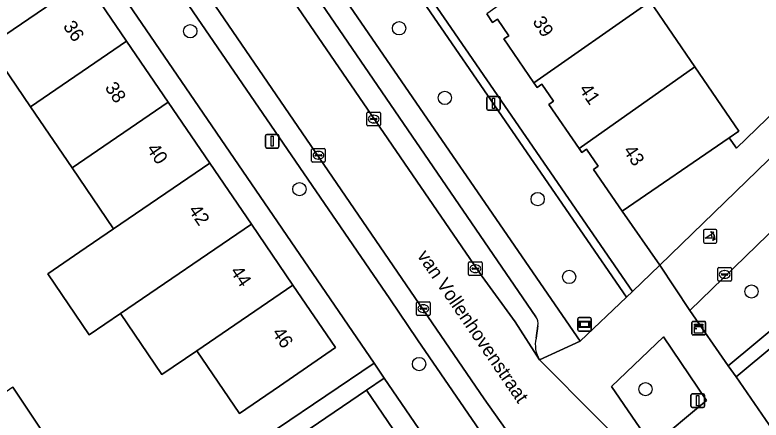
# Model space of a CAD drawing. Extents: x 157445 to 158888, y 383061 to 384688.
# Drawn here: x 158256.4 to 158311.3, y 383854 to 383883.8 of the extents above; entities that cross this region are included whole.
import ezdxf

# ---------------------------------------------------------------- set-up
doc = ezdxf.new("R2010")
doc.units = 0
for name, color, linetype in [('IMGEO_Boom', 7, 'Continuous'), ('IMGEO_Erf', 7, 'Continuous'), ('IMGEO_Groenvoorziening', 7, 'Continuous'), ('IMGEO_Haag', 7, 'Continuous'), ('IMGEO_Hek', 7, 'Continuous'), ('IMGEO_Kast', 7, 'Continuous'), ('IMGEO_Kolk', 7, 'Continuous'), ('IMGEO_Lichtmast', 7, 'Continuous'), ('IMGEO_Muur', 7, 'Continuous'), ('IMGEO_Openbare_ruimte_label', 7, 'Continuous'), ('IMGEO_Pand', 7, 'Continuous'), ('IMGEO_Pand_nummerreeks', 7, 'Continuous'), ('IMGEO_Parkeervlak_open', 7, 'Continuous'), ('IMGEO_Poller', 7, 'Continuous'), ('IMGEO_Rijbaan_lokaal_open', 7, 'Continuous'), ('IMGEO_Straatnaambord', 7, 'Continuous'), ('IMGEO_Voetpad_open', 7, 'Continuous')]:
    doc.layers.add(name, color=color, linetype=linetype)

msp = doc.modelspace()

# ---------------------------------------------------------------- linework, layer by layer
at = {"layer": 'IMGEO_Boom'}
for centre in [(158284.662, 383882.783), (158269.306, 383882.569), (158288.028, 383877.669), (158277.335, 383870.963), (158294.86, 383870.231), (158297.174, 383864.511), (158310.589, 383863.441), (158286.137, 383858.114), (158302.793, 383856.269)]:
    msp.add_circle(centre, 0.489, dxfattribs=at)
at = {"layer": 'IMGEO_Erf'}
for points in [[(158291.136, 383917.275), (158284.22, 383910.566), (158285.12, 383909.66), (158285.764, 383910.106), (158289.121, 383905.205), (158292.626, 383900.09), (158296.13, 383894.975), (158299.634, 383889.86), (158303.139, 383884.744), (158306.417, 383879.958), (158309.66, 383875.226), (158308.934, 383874.728), (158309.482, 383873.966), (158316.153, 383880.427)], [(158261.51, 383843.785), (158282.821, 383858.177), (158250.603, 383905.26)], [(158255.454, 383895.281), (158258.512, 383890.8), (158261.569, 383886.32), (158264.626, 383881.84), (158267.683, 383877.36), (158270.74, 383872.88), (158273.798, 383868.399), (158276.855, 383863.919), (158279.995, 383859.317), (158275.865, 383856.499), (158272.921, 383854.49), (158269.781, 383859.092), (158267.224, 383857.347), (158264.167, 383861.827), (158261.875, 383860.263), (158258.817, 383864.744), (158261.188, 383866.362), (158263.666, 383868.053), (158260.609, 383872.533), (158257.552, 383877.012), (158254.495, 383881.493)], [(158256.249, 383856.407), (158258.471, 383853.116)]]:
    msp.add_lwpolyline(points, dxfattribs=at)
msp.add_lwpolyline([(158283.568, 383857.085), (158282.267, 383856.195), (158285.41, 383851.588), (158288.472, 383847.102), (158291.533, 383842.616), (158294.594, 383838.13), (158297.655, 383833.643), (158300.716, 383829.158), (158303.777, 383824.672), (158306.839, 383820.185), (158309.9, 383815.699), (158313.044, 383811.091), (158314.406, 383812.02)], close=True, dxfattribs=at)
at = {"layer": 'IMGEO_Groenvoorziening'}
for points in [[(158366.371, 383904.255), (158370.782, 383908.519), (158375.41, 383912.993), (158379.874, 383917.308), (158384.198, 383921.492), (158388.917, 383926.053), (158393.304, 383930.292), (158397.703, 383934.543), (158398.085, 383934.148), (158400.016, 383936.01), (158399.63, 383936.408), (158399.994, 383936.761), (158397.226, 383939.671), (158406.446, 383951.327), (158402.592, 383955.381), (158349.461, 383904.125), (158306.048, 383862.049), (158308.876, 383857.993), (158347.383, 383890.001), (158349.275, 383887.725), (158353.164, 383891.487), (158357.56, 383895.739), (158362.047, 383900.08)], [(158347.253, 383888.593), (158348.554, 383887.028), (158349.275, 383887.725), (158347.383, 383890.001), (158308.876, 383857.993), (158309.45, 383857.17)], [(158301.823, 383863.44), (158284.845, 383888.127), (158284.352, 383887.785), (158301.383, 383863.021)], [(158280.55, 383885.149), (158297.986, 383859.788), (158301.383, 383863.021), (158284.352, 383887.785)], [(158307.272, 383855.424), (158304.118, 383860.123), (158300.278, 383856.452), (158303.269, 383852.101)]]:
    msp.add_lwpolyline(points, close=True, dxfattribs=at)
at = {"layer": 'IMGEO_Haag'}
msp.add_lwpolyline([(158347.253, 383888.593), (158348.554, 383887.028), (158349.275, 383887.725), (158347.383, 383890.001), (158308.876, 383857.993), (158309.45, 383857.17)], close=True, dxfattribs=at)
at = {"layer": 'IMGEO_Hek'}
msp.add_lwpolyline([(158309.482, 383873.966), (158308.934, 383874.728)], dxfattribs=at)
at = {"layer": 'IMGEO_Kast'}
for p, q in [((158306.284, 383861.25), (158307.125, 383861.25)), ((158307.125, 383861.25), (158306.284, 383861.25)), ((158306.209, 383860.325), (158306.209, 383861.166)), ((158306.209, 383861.166), (158306.209, 383860.325)), ((158307.209, 383861.175), (158307.209, 383860.334)), ((158307.209, 383860.334), (158307.209, 383861.175)), ((158307.134, 383860.25), (158306.293, 383860.25)), ((158306.293, 383860.25), (158307.134, 383860.25))]:
    msp.add_line(p, q, dxfattribs=at)
for points in [[(158306.404, 383861.04), (158307.004, 383861.04), (158307.004, 383860.955), (158306.404, 383860.955), (158306.404, 383861.04)], [(158306.404, 383860.865), (158307.004, 383860.865), (158307.004, 383860.376), (158306.404, 383860.376), (158306.404, 383860.865)]]:
    msp.add_lwpolyline(points, dxfattribs=at)
msp.add_circle((158306.488, 383860.714), 0.0377, dxfattribs=at)
for centre, start, end in [((158306.287, 383861.172), 92.4484, 184.2845), ((158306.287, 383861.172), 92.4484, 184.2845), ((158307.131, 383861.172), 2.4484, 94.2845), ((158307.131, 383861.172), 2.4484, 94.2845), ((158306.287, 383860.328), 182.4484, 274.2845), ((158306.287, 383860.328), 182.4484, 274.2845), ((158307.131, 383860.328), 272.4484, 4.2845), ((158307.131, 383860.328), 272.4484, 4.2845)]:
    msp.add_arc(centre, 0.0779, start, end, dxfattribs=at)
at = {"layer": 'IMGEO_Kolk'}
for p, q in [((158282.368, 383876.617), (158283.22, 383876.617)), ((158282.293, 383875.691), (158282.293, 383876.543)), ((158282.552, 383876.111), (158282.552, 383876.123)), ((158282.99, 383876.074), (158282.592, 383876.074)), ((158282.595, 383876.16), (158282.993, 383876.16)), ((158282.781, 383876.397), (158282.806, 383876.397)), ((158283.036, 383876.123), (158283.036, 383876.111)), ((158283.294, 383876.543), (158283.294, 383875.691)), ((158283.22, 383875.617), (158282.368, 383875.617)), ((158282.804, 383875.837), (158282.779, 383875.837)), ((158278.235, 383873.028), (158278.235, 383873.88)), ((158278.31, 383873.954), (158279.162, 383873.954)), ((158279.236, 383873.88), (158279.236, 383873.028)), ((158278.494, 383873.448), (158278.494, 383873.46)), ((158278.932, 383873.411), (158278.534, 383873.411)), ((158278.537, 383873.497), (158278.935, 383873.497)), ((158278.723, 383873.734), (158278.748, 383873.734)), ((158278.978, 383873.46), (158278.978, 383873.448)), ((158279.162, 383872.954), (158278.31, 383872.954)), ((158278.746, 383873.174), (158278.721, 383873.174)), ((158289.851, 383865.62), (158290.703, 383865.62)), ((158289.776, 383864.694), (158289.776, 383865.546)), ((158290.035, 383865.114), (158290.035, 383865.126)), ((158290.473, 383865.077), (158290.075, 383865.077)), ((158290.078, 383865.163), (158290.476, 383865.163)), ((158290.264, 383865.4), (158290.289, 383865.4)), ((158290.519, 383865.126), (158290.519, 383865.114)), ((158290.777, 383865.546), (158290.777, 383864.694)), ((158308.111, 383864.272), (158308.111, 383865.124)), ((158308.186, 383865.198), (158309.038, 383865.198)), ((158309.112, 383865.124), (158309.112, 383864.272)), ((158290.703, 383864.62), (158289.851, 383864.62)), ((158290.287, 383864.84), (158290.262, 383864.84)), ((158308.37, 383864.692), (158308.37, 383864.704)), ((158308.808, 383864.655), (158308.41, 383864.655)), ((158308.413, 383864.741), (158308.811, 383864.741)), ((158308.599, 383864.978), (158308.624, 383864.978)), ((158308.854, 383864.704), (158308.854, 383864.692)), ((158309.038, 383864.198), (158308.186, 383864.198)), ((158308.622, 383864.418), (158308.597, 383864.418)), ((158285.951, 383861.757), (158285.951, 383862.609)), ((158286.026, 383862.683), (158286.878, 383862.683)), ((158286.439, 383862.463), (158286.464, 383862.463)), ((158286.952, 383862.609), (158286.952, 383861.757)), ((158286.21, 383862.177), (158286.21, 383862.189)), ((158286.648, 383862.14), (158286.25, 383862.14)), ((158286.253, 383862.226), (158286.651, 383862.226)), ((158286.462, 383861.903), (158286.437, 383861.903)), ((158286.694, 383862.189), (158286.694, 383862.177)), ((158286.878, 383861.683), (158286.026, 383861.683))]:
    msp.add_line(p, q, dxfattribs=at)
for points in [[(158282.368, 383876.617), (158283.22, 383876.617)], [(158282.293, 383875.691), (158282.293, 383876.543)], [(158283.294, 383876.543), (158283.294, 383875.691)], [(158283.22, 383875.617), (158282.368, 383875.617)], [(158278.235, 383873.028), (158278.235, 383873.88)], [(158278.31, 383873.954), (158279.162, 383873.954)], [(158279.236, 383873.88), (158279.236, 383873.028)], [(158279.162, 383872.954), (158278.31, 383872.954)], [(158289.851, 383865.62), (158290.703, 383865.62)], [(158289.776, 383864.694), (158289.776, 383865.546)], [(158290.777, 383865.546), (158290.777, 383864.694)], [(158308.111, 383864.272), (158308.111, 383865.124)], [(158308.186, 383865.198), (158309.038, 383865.198)], [(158309.112, 383865.124), (158309.112, 383864.272)], [(158290.703, 383864.62), (158289.851, 383864.62)], [(158309.038, 383864.198), (158308.186, 383864.198)], [(158285.951, 383861.757), (158285.951, 383862.609)], [(158286.026, 383862.683), (158286.878, 383862.683)], [(158286.952, 383862.609), (158286.952, 383861.757)], [(158286.878, 383861.683), (158286.026, 383861.683)]]:
    msp.add_lwpolyline(points, dxfattribs=at)
for centre, radius, start, end in [((158282.37, 383876.541), 0.0765, 91.552, 178.448), ((158282.37, 383876.541), 0.0765, 91.552, 178.448), ((158283.218, 383876.541), 0.0765, 1.552, 88.448), ((158283.218, 383876.541), 0.0765, 1.552, 88.448), ((158282.592, 383876.12), 0.0403, 85.8775, 175.7526), ((158282.589, 383876.11), 0.0366, 178.938, 274.7102), ((158282.993, 383876.117), 0.043, 264.8664, 352.4533), ((158282.997, 383876.122), 0.0386, 1.7309, 96.639), ((158282.37, 383875.693), 0.0765, 181.552, 268.448), ((158282.37, 383875.693), 0.0765, 181.552, 268.448), ((158283.218, 383875.693), 0.0765, 271.552, 358.448), ((158283.218, 383875.693), 0.0765, 271.552, 358.448), ((158278.312, 383873.878), 0.0765, 91.552, 178.448), ((158278.312, 383873.878), 0.0765, 91.552, 178.448), ((158279.16, 383873.878), 0.0765, 1.552, 88.448), ((158279.16, 383873.878), 0.0765, 1.552, 88.448), ((158278.534, 383873.457), 0.0403, 85.8775, 175.7526), ((158278.531, 383873.447), 0.0366, 178.938, 274.7102), ((158278.935, 383873.454), 0.043, 264.8664, 352.4533), ((158278.939, 383873.459), 0.0386, 1.7309, 96.639), ((158278.312, 383873.03), 0.0765, 181.552, 268.448), ((158278.312, 383873.03), 0.0765, 181.552, 268.448), ((158279.16, 383873.03), 0.0765, 271.552, 358.448), ((158279.16, 383873.03), 0.0765, 271.552, 358.448), ((158289.853, 383865.544), 0.0765, 91.552, 178.448), ((158289.853, 383865.544), 0.0765, 91.552, 178.448), ((158290.701, 383865.544), 0.0765, 1.552, 88.448), ((158290.701, 383865.544), 0.0765, 1.552, 88.448), ((158290.075, 383865.123), 0.0403, 85.8775, 175.7526), ((158290.072, 383865.113), 0.0366, 178.938, 274.7102), ((158290.476, 383865.12), 0.043, 264.8664, 352.4533), ((158290.48, 383865.125), 0.0386, 1.7309, 96.639), ((158308.188, 383865.122), 0.0765, 91.552, 178.448), ((158308.188, 383865.122), 0.0765, 91.552, 178.448), ((158309.036, 383865.122), 0.0765, 1.552, 88.448), ((158309.036, 383865.122), 0.0765, 1.552, 88.448), ((158289.853, 383864.696), 0.0765, 181.552, 268.448), ((158289.853, 383864.696), 0.0765, 181.552, 268.448), ((158290.701, 383864.696), 0.0765, 271.552, 358.448), ((158290.701, 383864.696), 0.0765, 271.552, 358.448), ((158308.41, 383864.701), 0.0403, 85.8775, 175.7526), ((158308.407, 383864.691), 0.0366, 178.938, 274.7102), ((158308.811, 383864.698), 0.043, 264.8664, 352.4533), ((158308.815, 383864.703), 0.0386, 1.7309, 96.639), ((158308.188, 383864.274), 0.0765, 181.552, 268.448), ((158308.188, 383864.274), 0.0765, 181.552, 268.448), ((158309.036, 383864.274), 0.0765, 271.552, 358.448), ((158309.036, 383864.274), 0.0765, 271.552, 358.448), ((158286.028, 383862.607), 0.0765, 91.552, 178.448), ((158286.028, 383862.607), 0.0765, 91.552, 178.448), ((158286.876, 383862.607), 0.0765, 1.552, 88.448), ((158286.876, 383862.607), 0.0765, 1.552, 88.448), ((158286.25, 383862.186), 0.0403, 85.8775, 175.7526), ((158286.247, 383862.176), 0.0366, 178.938, 274.7102), ((158286.651, 383862.183), 0.043, 264.8664, 352.4533), ((158286.655, 383862.188), 0.0386, 1.7309, 96.639), ((158286.028, 383861.759), 0.0765, 181.552, 268.448), ((158286.028, 383861.759), 0.0765, 181.552, 268.448), ((158286.876, 383861.759), 0.0765, 271.552, 358.448), ((158286.876, 383861.759), 0.0765, 271.552, 358.448)]:
    msp.add_arc(centre, radius, start, end, dxfattribs=at)
for centre, major_axis, ratio, start_param, end_param in [((158282.78, 383876.117), (-0.387, 0.002), 0.722429, 4.712389, 7.853982), ((158282.805, 383876.117), (-0.39, 0.002), 0.717154, 1.570796, 4.712389), ((158278.722, 383873.454), (-0.387, 0.002), 0.722429, 4.712389, 7.853982), ((158278.747, 383873.454), (-0.39, 0.002), 0.717154, 1.570796, 4.712389), ((158290.263, 383865.12), (-0.387, 0.002), 0.722429, 4.712389, 7.853982), ((158290.288, 383865.12), (-0.39, 0.002), 0.717154, 1.570796, 4.712389), ((158308.598, 383864.698), (-0.387, 0.002), 0.722429, 4.712389, 7.853982), ((158308.623, 383864.698), (-0.39, 0.002), 0.717154, 1.570796, 4.712389), ((158286.438, 383862.183), (-0.387, 0.002), 0.722429, 4.712389, 7.853982), ((158286.463, 383862.183), (-0.39, 0.002), 0.717154, 1.570796, 4.712389)]:
    msp.add_ellipse(centre, major_axis=major_axis, ratio=ratio, start_param=start_param, end_param=end_param, dxfattribs=at)
at = {"layer": 'IMGEO_Lichtmast'}
for p, q in [((158291.222, 383877.774), (158292.012, 383877.774)), ((158292.012, 383877.774), (158291.222, 383877.774)), ((158291.122, 383876.874), (158291.122, 383877.674)), ((158291.122, 383877.674), (158291.122, 383876.874)), ((158292.112, 383877.674), (158292.112, 383876.874)), ((158292.112, 383876.874), (158292.112, 383877.674)), ((158292.012, 383876.774), (158291.222, 383876.774)), ((158291.222, 383876.774), (158292.012, 383876.774)), ((158274.93, 383874.988), (158275.72, 383874.988)), ((158275.72, 383874.988), (158274.93, 383874.988)), ((158274.83, 383874.088), (158274.83, 383874.888)), ((158274.83, 383874.888), (158274.83, 383874.088)), ((158275.82, 383874.888), (158275.82, 383874.088)), ((158275.82, 383874.088), (158275.82, 383874.888)), ((158275.72, 383873.988), (158274.93, 383873.988)), ((158274.93, 383873.988), (158275.72, 383873.988)), ((158306.134, 383855.024), (158306.134, 383855.824)), ((158306.134, 383855.824), (158306.134, 383855.024)), ((158306.234, 383855.924), (158307.024, 383855.924)), ((158307.024, 383855.924), (158306.234, 383855.924)), ((158307.124, 383855.824), (158307.124, 383855.024)), ((158307.124, 383855.024), (158307.124, 383855.824)), ((158307.024, 383854.924), (158306.234, 383854.924)), ((158306.234, 383854.924), (158307.024, 383854.924))]:
    msp.add_line(p, q, dxfattribs=at)
for points in [[(158291.542, 383877.649), (158291.692, 383877.649), (158291.692, 383876.899), (158291.542, 383876.899), (158291.542, 383877.649)], [(158275.25, 383874.863), (158275.4, 383874.863), (158275.4, 383874.113), (158275.25, 383874.113), (158275.25, 383874.863)], [(158306.554, 383855.799), (158306.704, 383855.799), (158306.704, 383855.049), (158306.554, 383855.049), (158306.554, 383855.799)]]:
    msp.add_lwpolyline(points, dxfattribs=at)
for centre, start, end in [((158291.222, 383877.674), 90, 180), ((158291.222, 383877.674), 90, 180), ((158292.012, 383877.674), 0, 90), ((158292.012, 383877.674), 360, 90), ((158291.222, 383876.874), 180, 270), ((158291.222, 383876.874), 180, 270), ((158292.012, 383876.874), 270, 0), ((158292.012, 383876.874), 270, 0), ((158274.93, 383874.888), 90, 180), ((158274.93, 383874.888), 90, 180), ((158275.72, 383874.888), 0, 90), ((158275.72, 383874.888), 360, 90), ((158274.93, 383874.088), 180, 270), ((158274.93, 383874.088), 180, 270), ((158275.72, 383874.088), 270, 0), ((158275.72, 383874.088), 270, 0), ((158306.234, 383855.824), 90, 180), ((158306.234, 383855.824), 90, 180), ((158307.024, 383855.824), 0, 90), ((158307.024, 383855.824), 360, 90), ((158306.234, 383855.024), 180, 270), ((158306.234, 383855.024), 180, 270), ((158307.024, 383855.024), 270, 0), ((158307.024, 383855.024), 270, 0)]:
    msp.add_arc(centre, 0.1, start, end, dxfattribs=at)
at = {"layer": 'IMGEO_Muur'}
msp.add_lwpolyline([(158316.153, 383880.427), (158309.482, 383873.966)], dxfattribs=at)
at = {"layer": 'IMGEO_Pand'}
for points in [[(158251.438, 383885.973), (158254.495, 383881.493), (158261.569, 383886.32), (158258.512, 383890.8)], [(158291.11, 383883.842), (158291.539, 383883.217), (158291.898, 383883.455), (158292.732, 383882.238), (158292.374, 383882), (158294.577, 383878.788), (158303.139, 383884.744), (158299.634, 383889.86)], [(158264.626, 383881.84), (158261.569, 383886.32), (158254.495, 383881.493), (158257.552, 383877.012)], [(158306.417, 383879.958), (158303.139, 383884.744), (158294.577, 383878.788), (158294.817, 383878.44), (158295.174, 383878.677), (158296.029, 383877.431), (158295.673, 383877.186), (158297.903, 383873.949)], [(158260.609, 383872.533), (158267.683, 383877.36), (158264.626, 383881.84), (158257.552, 383877.012)], [(158306.417, 383879.958), (158297.903, 383873.949), (158298.102, 383873.66), (158298.461, 383873.897), (158299.315, 383872.641), (158298.961, 383872.397), (158301.068, 383869.34), (158308.934, 383874.728), (158309.66, 383875.226)], [(158260.609, 383872.533), (158263.666, 383868.053), (158270.74, 383872.88), (158267.683, 383877.36)], [(158273.798, 383868.399), (158270.74, 383872.88), (158263.666, 383868.053), (158261.188, 383866.362), (158258.817, 383864.744), (158261.875, 383860.263), (158264.167, 383861.827)], [(158276.855, 383863.919), (158273.798, 383868.399), (158264.167, 383861.827), (158267.224, 383857.347), (158269.781, 383859.092)], [(158269.781, 383859.092), (158272.921, 383854.49), (158275.865, 383856.499), (158279.995, 383859.317), (158276.855, 383863.919)], [(158256.249, 383856.407), (158254.015, 383854.882), (158256.237, 383851.592), (158258.471, 383853.116)], [(158278.293, 383846.731), (158285.41, 383851.588), (158282.267, 383856.195), (158278.137, 383853.377), (158275.149, 383851.338)]]:
    msp.add_lwpolyline(points, close=True, dxfattribs=at)
at = {"layer": 'IMGEO_Parkeervlak_open'}
for points in [[(158317.136, 383817.278), (158294.957, 383849.841), (158290.926, 383855.558), (158266.381, 383891.427), (158256.656, 383905.574)], [(158256.861, 383902.472), (158283.979, 383862.899), (158286.012, 383859.903), (158308.868, 383826.633), (158314.179, 383818.673), (158314.799, 383818.227), (158315.648, 383818.052)], [(158270.586, 383893.988), (158290.787, 383864.545), (158293.208, 383861.205), (158295.004, 383858.427)], [(158294.736, 383861.594), (158273.343, 383892.808)], [(158294.741, 383860.006), (158294.878, 383860.929)]]:
    msp.add_lwpolyline(points, dxfattribs=at)
for centre, radius, start, end in [((158294.118, 383861.114), 0.782, 346.2854, 37.8217), ((158296.722, 383859.525), 2.039, 166.3436, 212.5693)]:
    msp.add_arc(centre, radius, start, end, dxfattribs=at)
at = {"layer": 'IMGEO_Poller'}
for p, q in [((158307.052, 383867.907), (158307.052, 383867.1)), ((158307.052, 383867.907), (158307.052, 383867.1)), ((158307.954, 383868.002), (158307.146, 383868.002)), ((158307.954, 383868.002), (158307.146, 383868.002)), ((158308.048, 383867.1), (158308.048, 383867.907)), ((158308.048, 383867.1), (158308.048, 383867.907)), ((158307.146, 383867.005), (158307.954, 383867.005)), ((158307.146, 383867.005), (158307.954, 383867.005))]:
    msp.add_line(p, q, dxfattribs=at)
for points in [[(158307.731, 383867.731), (158307.719, 383867.658), (158307.594, 383867.863)], [(158307.594, 383867.863), (158307.825, 383867.797), (158307.754, 383867.765)], [(158307.687, 383867.358), (158307.174, 383867.358), (158307.604, 383867.633)], [(158307.747, 383867.186), (158307.813, 383867.417), (158307.843, 383867.349)], [(158307.879, 383867.322), (158307.951, 383867.311), (158307.747, 383867.186)]]:
    msp.add_lwpolyline(points, dxfattribs=at)
for centre, radius, start, end in [((158307.146, 383867.907), 0.0946, 90, 180), ((158307.146, 383867.907), 0.0946, 90, 180), ((158307.954, 383867.907), 0.0946, 0, 90), ((158307.954, 383867.907), 0.0946, 0, 90), ((158307.359, 383867.408), 0.332, 351.3247, 42.4854), ((158307.373, 383867.418), 0.476, 351.7527, 41.1691), ((158307.373, 383867.418), 0.516, 349.3569, 42.2912), ((158307.146, 383867.1), 0.0946, 180, 270), ((158307.146, 383867.1), 0.0946, 180, 270), ((158307.954, 383867.1), 0.0946, 270, 0), ((158307.954, 383867.1), 0.0946, 270, 0)]:
    msp.add_arc(centre, radius, start, end, dxfattribs=at)
at = {"layer": 'IMGEO_Rijbaan_lokaal_open'}
for points in [[(158315.651, 383831.074), (158305.913, 383845.281), (158302.281, 383850.584), (158301.122, 383852.309), (158299.238, 383854.158), (158295.004, 383858.427), (158293.208, 383861.205), (158290.787, 383864.545), (158270.586, 383893.988), (158270.461, 383894.175), (158266.381, 383891.427), (158290.926, 383855.558), (158294.957, 383849.841), (158317.136, 383817.278), (158318.12, 383815.849)], [(158347.253, 383888.593), (158309.45, 383857.17), (158314.033, 383850.522)]]:
    msp.add_lwpolyline(points, dxfattribs=at)
at = {"layer": 'IMGEO_Straatnaambord'}
for p, q in [((158297.808, 383860.63), (158297.808, 383861.43)), ((158297.808, 383861.43), (158297.808, 383860.63)), ((158297.908, 383861.53), (158298.698, 383861.53)), ((158298.698, 383861.53), (158297.908, 383861.53)), ((158298.798, 383861.43), (158298.798, 383860.63)), ((158298.798, 383860.63), (158298.798, 383861.43)), ((158298.698, 383860.53), (158297.908, 383860.53)), ((158297.908, 383860.53), (158298.698, 383860.53))]:
    msp.add_line(p, q, dxfattribs=at)
for points in [[(158297.909, 383861.262), (158298.697, 383861.262), (158298.697, 383860.798), (158297.909, 383860.798), (158297.909, 383861.262)], [(158297.974, 383861.197), (158297.974, 383860.863), (158298.632, 383860.863), (158298.632, 383861.197), (158297.974, 383861.197)]]:
    msp.add_lwpolyline(points, dxfattribs=at)
for centre, start, end in [((158297.908, 383861.43), 90, 180), ((158297.908, 383861.43), 90, 180), ((158298.698, 383861.43), 0, 90), ((158298.698, 383861.43), 360, 90), ((158297.908, 383860.63), 180, 270), ((158297.908, 383860.63), 180, 270), ((158298.698, 383860.63), 270, 0), ((158298.698, 383860.63), 270, 0)]:
    msp.add_arc(centre, 0.1, start, end, dxfattribs=at)
at = {"layer": 'IMGEO_Voetpad_open'}
for points in [[(158316.153, 383880.427), (158309.482, 383873.966), (158308.934, 383874.728), (158301.068, 383869.34), (158303.839, 383865.375), (158399.42, 383957.942)], [(158252.755, 383908.194), (158250.603, 383905.26), (158282.821, 383858.177), (158283.568, 383857.085), (158314.406, 383812.02), (158315.08, 383810.811), (158315.198, 383810.6), (158319.462, 383804.339), (158323.13, 383799.314), (158327.979, 383792.222), (158330.843, 383787.992), (158333.261, 383790.767)], [(158286.012, 383859.903), (158283.979, 383862.899), (158256.861, 383902.472)], [(158295.004, 383858.427), (158297.986, 383859.788), (158280.55, 383885.149), (158279.489, 383886.727), (158271.915, 383897.762)], [(158273.343, 383892.808), (158294.736, 383861.594)], [(158284.845, 383888.127), (158301.823, 383863.44), (158303.839, 383865.375), (158301.068, 383869.34), (158298.961, 383872.397), (158299.315, 383872.641), (158298.461, 383873.897), (158298.102, 383873.66), (158297.903, 383873.949), (158295.673, 383877.186), (158296.029, 383877.431), (158295.174, 383878.677), (158294.817, 383878.44), (158294.577, 383878.788), (158292.374, 383882), (158292.732, 383882.238), (158291.898, 383883.455), (158291.539, 383883.217), (158291.11, 383883.842)], [(158321.054, 383850.357), (158319.674, 383851.933), (158318.294, 383853.51), (158317.961, 383853.89), (158314.033, 383850.522), (158309.45, 383857.17), (158308.876, 383857.993), (158306.048, 383862.049), (158303.839, 383865.375), (158301.823, 383863.44), (158301.383, 383863.021), (158297.986, 383859.788), (158295.004, 383858.427), (158299.238, 383854.158), (158301.122, 383852.309), (158302.281, 383850.584), (158303.14, 383851.213), (158306.807, 383845.887), (158305.913, 383845.281), (158315.651, 383831.074)], [(158294.878, 383860.929), (158294.741, 383860.006)], [(158315.648, 383818.052), (158314.799, 383818.227), (158314.179, 383818.673), (158308.868, 383826.633), (158286.012, 383859.903)], [(158278.137, 383853.377), (158282.267, 383856.195), (158283.568, 383857.085), (158282.821, 383858.177), (158261.51, 383843.785)]]:
    msp.add_lwpolyline(points, dxfattribs=at)
for points in [[(158402.592, 383955.381), (158399.42, 383957.942), (158303.839, 383865.375), (158306.048, 383862.049), (158349.461, 383904.125)], [(158307.272, 383855.424), (158303.269, 383852.101), (158300.278, 383856.452), (158304.118, 383860.123)]]:
    msp.add_lwpolyline(points, close=True, dxfattribs=at)
for centre, radius, start, end in [((158294.118, 383861.114), 0.782, 346.2854, 37.8217), ((158296.722, 383859.525), 2.039, 166.3436, 212.5693)]:
    msp.add_arc(centre, radius, start, end, dxfattribs=at)

# ---------------------------------------------------------------- texts
at = {"layer": 'IMGEO_Openbare_ruimte_label'}
msp.add_text('van Vollenhovenstraat', height=1, rotation=304.4052, dxfattribs=at).set_placement((158285.956, 383866.074))
at = {"layer": 'IMGEO_Pand_nummerreeks'}
for s, rotation, p in [('36', 304.3087, (158259.912, 383882.928)), ('39', 303.1028, (158294.449, 383883.277)), ('38', 304.3087, (158262.988, 383878.421)), ('41', 304.151, (158297.867, 383878.301)), ('40', 304.3087, (158266.062, 383873.916)), ('43', 304.3456, (158301.118, 383873.79)), ('42', 304.3085, (158269.133, 383869.417)), ('44', 304.3085, (158272.208, 383864.909)), ('46', 304.3087, (158275.283, 383860.403))]:
    msp.add_text(s, height=1, rotation=rotation, dxfattribs=at).set_placement(p)

doc.saveas('drawing.dxf')
